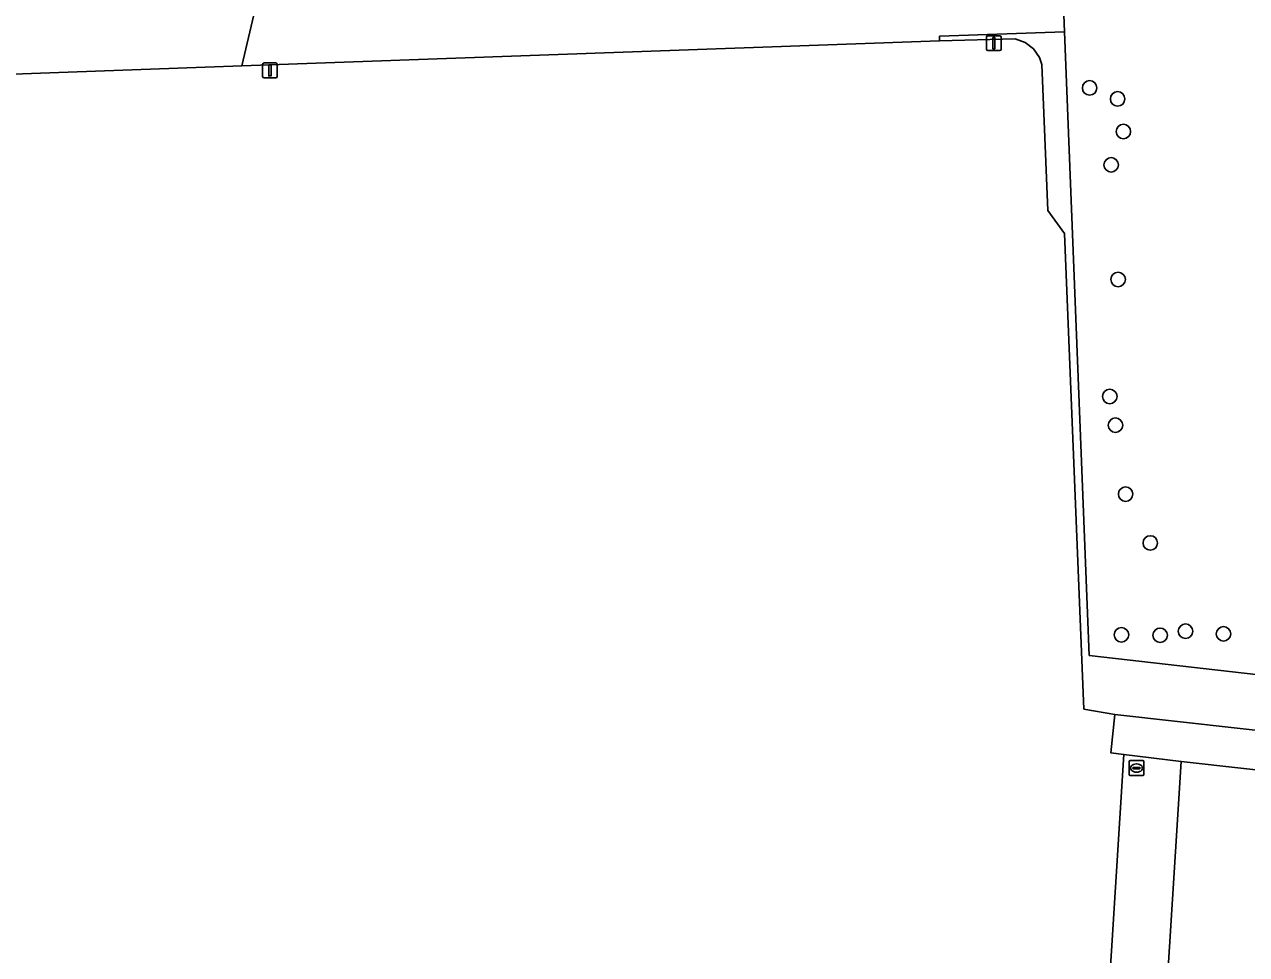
# Model space of a CAD drawing. Extents: x 162510 to 163918, y 388494 to 389774.
# Drawn here: x 162605.4 to 162687.8, y 388844.9 to 388907.7 of the extents above; entities that cross this region are included whole.
import ezdxf

# ---------------------------------------------------------------- set-up
doc = ezdxf.new("R2010")
doc.units = 0
for name, color, linetype in [('IMGEO_Boom', 7, 'Continuous'), ('IMGEO_Groenvoorziening', 7, 'Continuous'), ('IMGEO_Hek', 7, 'Continuous'), ('IMGEO_Lichtmast', 7, 'Continuous'), ('IMGEO_Loofbos', 7, 'Continuous'), ('IMGEO_Rioolput', 7, 'Continuous'), ('IMGEO_Voetpad_open', 7, 'Continuous')]:
    doc.layers.add(name, color=color, linetype=linetype)

msp = doc.modelspace()

# ---------------------------------------------------------------- linework, layer by layer
at = {"layer": 'IMGEO_Boom'}
for centre in [(162677.221, 388903.375), (162679.108, 388902.632), (162679.496, 388900.433), (162678.672, 388898.183), (162679.14, 388890.452), (162678.578, 388882.561), (162678.963, 388880.623), (162679.649, 388875.973), (162681.311, 388872.68), (162679.365, 388866.485), (162681.977, 388866.455), (162683.688, 388866.726), (162686.249, 388866.549)]:
    msp.add_circle(centre, 0.489, dxfattribs=at)
at = {"layer": 'IMGEO_Groenvoorziening'}
msp.add_lwpolyline([(162714.157, 388913.171), (162711.866, 388922.595), (162679.148, 388920.12), (162675.023, 388919.808), (162675.526, 388907.167), (162677.199, 388865.092), (162720.768, 388860.131)], close=True, dxfattribs=at)
for points in [[(162798.244, 388863.435), (162742.465, 388857.66), (162720.768, 388860.131), (162677.199, 388865.092), (162675.526, 388907.167), (162667.098, 388906.856), (162667.1, 388906.556), (162672.191, 388906.685), (162672.868, 388906.445), (162673.439, 388906.008), (162673.846, 388905.416), (162674.007, 388904.963), (162674.399, 388895.095), (162675.524, 388893.561), (162676.837, 388861.471), (162678.914, 388861.117), (162758.208, 388852.261), (162781.684, 388849.77)], [(162607.763, 388747.898), (162604.429, 388828.316), (162671.968, 388831.096), (162672.12, 388827.526), (162677.589, 388827.631), (162679.535, 388858.419), (162678.654, 388858.52), (162678.914, 388861.117), (162676.837, 388861.471), (162675.524, 388893.561), (162674.399, 388895.095), (162674.007, 388904.963), (162673.846, 388905.416), (162673.439, 388906.008), (162672.868, 388906.445), (162672.191, 388906.685), (162667.1, 388906.556), (162620.042, 388904.86), (162573.157, 388903.164), (162572.399, 388902.907), (162571.936, 388902.521), (162571.544, 388901.823), (162571.458, 388901.227), (162576.503, 388746.666)], [(162787.201, 388846.132), (162706.037, 388855.221), (162705.331, 388855.48), (162683.387, 388857.943), (162681.237, 388823.662), (162672.289, 388823.443), (162675.321, 388750.649)]]:
    msp.add_lwpolyline(points, dxfattribs=at)
at = {"layer": 'IMGEO_Hek'}
for points in [[(162667.098, 388906.856), (162675.526, 388907.167)], [(162675.526, 388907.167), (162677.199, 388865.092), (162720.768, 388860.131)]]:
    msp.add_lwpolyline(points, dxfattribs=at)
at = {"layer": 'IMGEO_Lichtmast'}
for p, q in [((162670.263, 388905.995), (162670.263, 388906.795)), ((162670.263, 388906.795), (162670.263, 388905.995)), ((162670.363, 388906.895), (162671.153, 388906.895)), ((162671.153, 388906.895), (162670.363, 388906.895)), ((162671.253, 388906.795), (162671.253, 388905.995)), ((162671.253, 388905.995), (162671.253, 388906.795)), ((162671.153, 388905.895), (162670.363, 388905.895)), ((162670.363, 388905.895), (162671.153, 388905.895)), ((162621.443, 388904.155), (162621.443, 388904.955)), ((162621.443, 388904.955), (162621.443, 388904.155)), ((162621.543, 388905.055), (162622.333, 388905.055)), ((162622.333, 388905.055), (162621.543, 388905.055)), ((162622.433, 388904.955), (162622.433, 388904.155)), ((162622.433, 388904.155), (162622.433, 388904.955)), ((162622.333, 388904.055), (162621.543, 388904.055)), ((162621.543, 388904.055), (162622.333, 388904.055))]:
    msp.add_line(p, q, dxfattribs=at)
for points in [[(162670.683, 388906.77), (162670.833, 388906.77), (162670.833, 388906.02), (162670.683, 388906.02), (162670.683, 388906.77)], [(162621.863, 388904.93), (162622.013, 388904.93), (162622.013, 388904.18), (162621.863, 388904.18), (162621.863, 388904.93)]]:
    msp.add_lwpolyline(points, dxfattribs=at)
for centre, start, end in [((162670.363, 388906.795), 90, 180), ((162670.363, 388906.795), 90, 180), ((162671.153, 388906.795), 0, 90), ((162671.153, 388906.795), 360, 90), ((162670.363, 388905.995), 180, 270), ((162670.363, 388905.995), 180, 270), ((162671.153, 388905.995), 270, 0), ((162671.153, 388905.995), 270, 0), ((162621.543, 388904.955), 90, 180), ((162621.543, 388904.955), 90, 180), ((162622.333, 388904.955), 0, 90), ((162622.333, 388904.955), 360, 90), ((162621.543, 388904.155), 180, 270), ((162621.543, 388904.155), 180, 270), ((162622.333, 388904.155), 270, 0), ((162622.333, 388904.155), 270, 0)]:
    msp.add_arc(centre, 0.1, start, end, dxfattribs=at)
at = {"layer": 'IMGEO_Loofbos'}
for points in [[(162623.805, 388920.843), (162620.042, 388904.86), (162667.1, 388906.556), (162667.098, 388906.856), (162675.526, 388907.167), (162675.023, 388919.808), (162679.148, 388920.12), (162678.933, 388925.46), (162678.87, 388927.018), (162676.3, 388926.184), (162671.812, 388925.575), (162662.987, 388925.042), (162650.5, 388925.297), (162646.153, 388924.987), (162638.074, 388924.19), (162624.728, 388924.763)], [(162573.157, 388903.164), (162620.042, 388904.86), (162623.805, 388920.843), (162614.857, 388920.843), (162607.311, 388919.836), (162602.021, 388918.902), (162595.016, 388915.557), (162591.276, 388913.312), (162589.2, 388911.235), (162586.016, 388909.208), (162582.543, 388908.673), (162579.188, 388908.487), (162564.138, 388907.346), (162564.26, 388902.984), (162570.603, 388903.112)]]:
    msp.add_lwpolyline(points, close=True, dxfattribs=at)
at = {"layer": 'IMGEO_Rioolput'}
for p, q in [((162679.882, 388857.072), (162679.882, 388857.924)), ((162679.957, 388857.998), (162680.809, 388857.998)), ((162680.37, 388857.778), (162680.395, 388857.778)), ((162680.883, 388857.924), (162680.883, 388857.072)), ((162680.809, 388856.998), (162679.957, 388856.998)), ((162680.141, 388857.492), (162680.141, 388857.504)), ((162680.579, 388857.455), (162680.181, 388857.455)), ((162680.184, 388857.541), (162680.582, 388857.541)), ((162680.393, 388857.218), (162680.368, 388857.218)), ((162680.625, 388857.504), (162680.625, 388857.492))]:
    msp.add_line(p, q, dxfattribs=at)
for points in [[(162679.882, 388857.072), (162679.882, 388857.924)], [(162679.957, 388857.998), (162680.809, 388857.998)], [(162680.883, 388857.924), (162680.883, 388857.072)], [(162680.809, 388856.998), (162679.957, 388856.998)]]:
    msp.add_lwpolyline(points, dxfattribs=at)
for centre, radius, start, end in [((162679.959, 388857.922), 0.0765, 91.55205, 178.44795), ((162679.959, 388857.922), 0.0765, 91.55205, 178.44795), ((162680.807, 388857.922), 0.0765, 1.55205, 88.44795), ((162680.807, 388857.922), 0.0765, 1.55205, 88.44795), ((162679.959, 388857.074), 0.0765, 181.55205, 268.44795), ((162679.959, 388857.074), 0.0765, 181.55205, 268.44795), ((162680.181, 388857.501), 0.0403, 85.87752, 175.75265), ((162680.178, 388857.491), 0.0366, 178.93798, 274.71019), ((162680.582, 388857.498), 0.043, 264.86636, 352.45326), ((162680.586, 388857.503), 0.0386, 1.73085, 96.63898), ((162680.807, 388857.074), 0.0765, 271.55205, 358.44795), ((162680.807, 388857.074), 0.0765, 271.55205, 358.44795)]:
    msp.add_arc(centre, radius, start, end, dxfattribs=at)
for centre, major_axis, ratio, start_param, end_param in [((162680.369, 388857.498), (-0.387, 0.002), 0.722429, 4.712389, 7.853982), ((162680.394, 388857.498), (-0.39, 0.002), 0.717154, 1.570796, 4.712389)]:
    msp.add_ellipse(centre, major_axis=major_axis, ratio=ratio, start_param=start_param, end_param=end_param, dxfattribs=at)
at = {"layer": 'IMGEO_Voetpad_open'}
msp.add_lwpolyline([(162781.684, 388849.77), (162758.208, 388852.261), (162678.914, 388861.117), (162678.654, 388858.52), (162679.535, 388858.419), (162683.387, 388857.943), (162705.331, 388855.48), (162706.037, 388855.221), (162787.201, 388846.132)], dxfattribs=at)
msp.add_lwpolyline([(162683.387, 388857.943), (162679.535, 388858.419), (162677.589, 388827.631), (162672.12, 388827.526), (162672.289, 388823.443), (162681.237, 388823.662)], close=True, dxfattribs=at)

doc.saveas('drawing.dxf')
